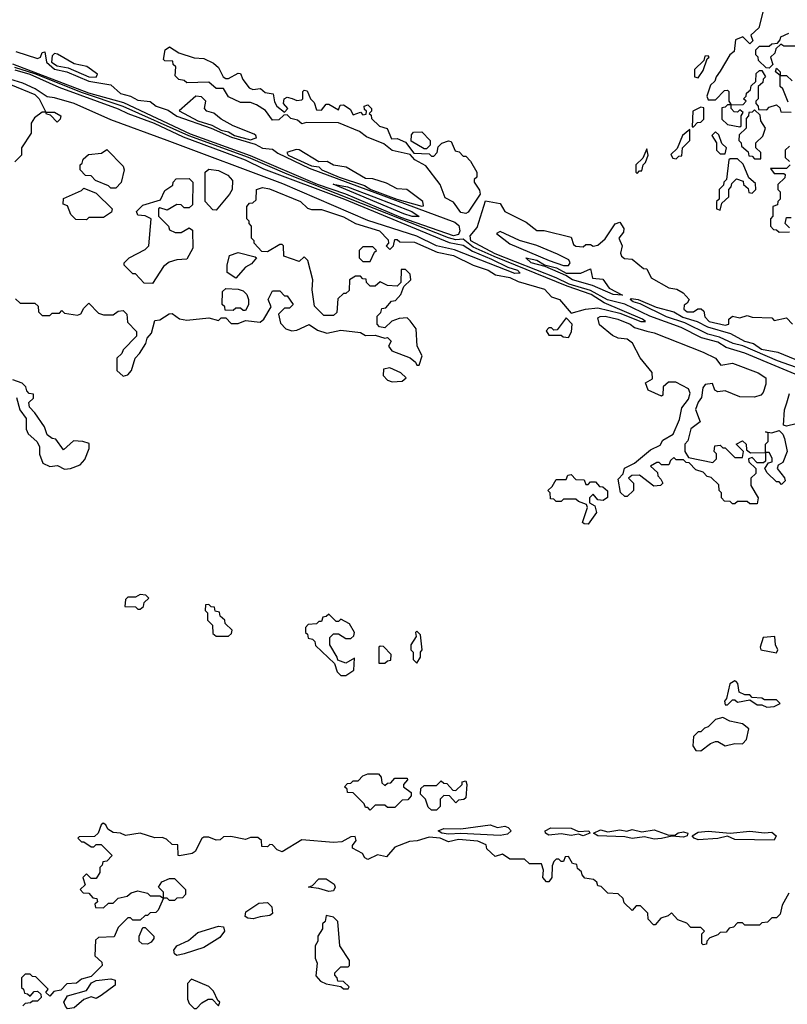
# Model space of a CAD drawing. Extents: x 2737310 to 2869991, y 870230 to 1012730.
# Tile 391 of 479: x 2755252 to 2758389, y 980487 to 984508. Entities that reach past the tile are written whole.
import ezdxf

# ---------------------------------------------------------------- set-up
doc = ezdxf.new("R2010")
doc.units = 0

msp = doc.modelspace()

# ---------------------------------------------------------------- linework, layer by layer
at = {"layer": '0CON02XD'}
for points in [[(2758292.5, 984555), (2758272.5, 984475), (2758240, 984445), (2758248.3, 984421.7), (2758235, 984410), (2758207.5, 984437.5), (2758177.5, 984425), (2758171.7, 984378.3), (2758153.3, 984365), (2758115, 984297.5), (2758097.5, 984275), (2758092.5, 984257.5), (2758075, 984240), (2758060, 984195), (2758065, 984180), (2758095, 984180), (2758131.7, 984218.3), (2758145, 984220), (2758150, 984215), (2758150, 984175), (2758160, 984160), (2758208.3, 984161.7), (2758220, 984175), (2758210, 984185), (2758220, 984195), (2758221.7, 984208.3), (2758238.3, 984221.7), (2758241.7, 984238.3), (2758260, 984255), (2758261.7, 984288.3), (2758275, 984300), (2758285, 984300), (2758300, 984275), (2758290, 984265), (2758288.3, 984251.7), (2758270, 984235), (2758270, 984185), (2758260, 984175), (2758260, 984165), (2758270, 984155), (2758271.7, 984141.7), (2758305, 984140), (2758315, 984150), (2758345, 984160), (2758358.3, 984148.3), (2758361.7, 984131.7), (2758405, 984130)], [(2758425, 984400), (2758375, 984400), (2758361.7, 984408.3), (2758341.7, 984388.3), (2758338.3, 984371.7), (2758320, 984355), (2758330, 984325), (2758315, 984310), (2758301.7, 984311.7), (2758271.7, 984341.7), (2758270, 984355), (2758260, 984365), (2758260, 984385), (2758275, 984400), (2758315, 984400), (2758325, 984410), (2758348.3, 984411.7), (2758360, 984425), (2758361.7, 984438.3), (2758395, 984453.3)], [(2755237.4, 984377.4), (2755325, 984350), (2755338, 984355), (2755345, 984373.3), (2755355, 984376.7), (2755362.7, 984335), (2755395, 984305.4), (2755445, 984295.3), (2755535, 984256.2), (2755625, 984241.8), (2755665, 984206.7), (2755705, 984195.5), (2755735, 984179.6), (2755785, 984174.2), (2755810, 984155), (2755858.5, 984138.5), (2755895, 984114), (2756035, 984065.3), (2756118.1, 984028.1), (2756215, 983999.2), (2756245, 983983.2), (2756285, 983978.6), (2756307, 983963), (2756435, 983901.6), (2757030.8, 983680.8), (2757047.1, 983667.1), (2757051.1, 983645), (2757045, 983630), (2757025, 983624.6)], [(2755565, 984273.3), (2755570, 984285), (2755527, 984317), (2755475, 984327.5), (2755407, 984367), (2755395, 984370), (2755385, 984360), (2755383.1, 984335), (2755405, 984318.9), (2755450.8, 984310.8), (2755535, 984274.4), (2755565, 984273.3)], [(2757075, 983716.2), (2757055, 983720), (2757025, 983762.5), (2756990.7, 983780.7), (2756970, 983835), (2756911.7, 983911.7), (2756867.5, 983935), (2756847.5, 983957.5), (2756775, 983973.8), (2756740.7, 984000.7), (2756669.3, 984029.3), (2756640.7, 984050.7), (2756555, 984086.7), (2756425, 984087.5), (2756405, 984082.5), (2756387, 984097), (2756360, 984105), (2756345, 984120), (2756331.7, 984118.3), (2756311.7, 984098.3), (2756285, 984097.5), (2756256.4, 984136.4), (2756220.7, 984160.7), (2756195, 984170), (2756155, 984170), (2756105, 984193.3), (2756085, 984227.5), (2756055, 984227.5), (2756025, 984252.5), (2755935, 984250), (2755925, 984260), (2755903, 984263), (2755888.3, 984278.3), (2755890, 984315), (2755880, 984325), (2755878.3, 984338.3), (2755845, 984340), (2755840, 984345), (2755847.5, 984385), (2755865, 984397.5), (2755903, 984373), (2755965, 984352.5), (2756005, 984350), (2756045, 984330), (2756065, 984312.5), (2756084, 984274), (2756095, 984267.5), (2756105, 984267.5), (2756145, 984290), (2756155, 984287.5), (2756163.9, 984263.9), (2756190, 984230), (2756205, 984222.5), (2756237, 984227), (2756255, 984210), (2756287.5, 984205), (2756293, 984173), (2756303.3, 984155), (2756335, 984130), (2756347.5, 984145), (2756330, 984165), (2756332.5, 984185), (2756345, 984191.2), (2756366.2, 984186.2), (2756385, 984177.5), (2756405, 984180), (2756410, 984185), (2756410, 984215), (2756415, 984220), (2756427, 984217), (2756440, 984185), (2756455, 984170), (2756465, 984140), (2756485, 984138.8), (2756505, 984162.5), (2756515, 984163.3), (2756555, 984140), (2756561.7, 984158.3), (2756575, 984160), (2756603, 984143), (2756615, 984120), (2756645, 984130), (2756655, 984120), (2756668.3, 984121.7), (2756670, 984135), (2756661.7, 984141.7), (2756660, 984155), (2756675, 984160), (2756690, 984145), (2756690, 984135), (2756680, 984125), (2756688.3, 984118.3), (2756690, 984105), (2756723, 984073), (2756753.3, 984063.3), (2756771.2, 984021.2), (2756795, 984023.3), (2756828.3, 984008.3), (2756862.5, 983962.5), (2756925, 983960), (2756935, 983950), (2756945, 983950), (2756957.5, 983965), (2756961.7, 983988.3), (2756977, 984003), (2757005, 984012.5), (2757015, 984010), (2757031.7, 983971.7), (2757048.3, 983968.3), (2757065, 983950), (2757075, 983950), (2757095, 983930), (2757120, 983885), (2757120, 983865), (2757110, 983855), (2757110, 983845), (2757131.7, 983811.7), (2757133.8, 983795), (2757085, 983722), (2757075, 983716.2)], [(2757025, 983624.6), (2756809.6, 983699.6), (2756585, 983794.8), (2756468.9, 983835), (2756195, 983951.9), (2755950.2, 984040.2), (2755678.1, 984168.1), (2755535, 984208.5), (2755225, 984326.5)], [(2758025, 984270), (2758045, 984300), (2758061.7, 984348.3), (2758070, 984355), (2758065, 984360), (2758051.7, 984358.3), (2758048.3, 984341.7), (2758010, 984305), (2758010, 984275), (2758025, 984270)], [(2755232.5, 984302.5), (2755294.2, 984285), (2755412.5, 984232.5), (2755655, 984144.4), (2755694.6, 984124.6), (2755802, 984085), (2755920.1, 984030.1), (2756173.3, 983935), (2756248.8, 983898.8), (2756580, 983775), (2757007.4, 983597.4), (2757065, 983587.1), (2757102.1, 983562.1), (2757180.5, 983529.5), (2757247, 983497), (2757286.7, 983485), (2757297, 983473), (2757275, 983471.4), (2757028.6, 983568.6), (2756955, 983584.4), (2756875, 983624.4), (2756675, 983687.8), (2756327.6, 983837.6), (2755855, 984014.3), (2755625, 984098.6), (2755475.5, 984165.5), (2755395, 984189.4), (2755365, 984192.5), (2755316.2, 984226.2), (2755265, 984248.5), (2755195, 984271.1)], [(2755235, 983367.5), (2755255, 983350), (2755315, 983350), (2755328.3, 983338.3), (2755330, 983315), (2755345, 983300), (2755375, 983300), (2755385, 983310), (2755415, 983310), (2755425, 983320), (2755435, 983310), (2755489.3, 983300.7), (2755503, 983307), (2755515, 983330), (2755535, 983350), (2755575, 983310), (2755595, 983302.5), (2755635, 983302.5), (2755655, 983317.5), (2755675, 983320), (2755690, 983305), (2755693, 983273), (2755730, 983235), (2755730, 983215), (2755675, 983160), (2755670, 983145), (2755650, 983125), (2755650, 983075), (2755675, 983052.5), (2755695, 983057.5), (2755710, 983075), (2755723.9, 983126.1), (2755742.5, 983145), (2755767.5, 983185), (2755773, 983207), (2755791.7, 983228.3), (2755805, 983280), (2755825, 983282.5), (2755863, 983307), (2755875, 983307.5), (2755905, 983286.7), (2755935, 983281.2), (2756025, 983290), (2756065, 983280), (2756075, 983290), (2756095, 983290), (2756117, 983267), (2756145, 983266.7), (2756175, 983280), (2756235, 983272.5), (2756250, 983285), (2756280, 983335), (2756267.5, 983365), (2756285, 983400), (2756315, 983400), (2756335, 983380), (2756345, 983380), (2756370, 983345), (2756355, 983330), (2756335, 983330), (2756310, 983305), (2756318.3, 983268.3), (2756340, 983245), (2756365, 983236.7), (2756385, 983240), (2756435, 983262.5), (2756469.3, 983239.3), (2756507, 983227), (2756565, 983240), (2756645, 983230), (2756665, 983217.5), (2756705, 983220), (2756745, 983207.5), (2756755, 983210), (2756770, 983195), (2756760, 983175), (2756772.5, 983155), (2756847.3, 983127.3), (2756869.7, 983109.7), (2756875, 983097.5), (2756885, 983097.5), (2756897.5, 983135), (2756876.7, 983175), (2756872.5, 983245), (2756848.3, 983278.3), (2756835, 983290), (2756803, 983287), (2756773, 983277), (2756745, 983250), (2756723, 983253), (2756712.5, 983265), (2756713, 983297), (2756728.3, 983311.7), (2756731.7, 983328.3), (2756748.3, 983331.7), (2756771.7, 983358.3), (2756788.3, 983361.7), (2756810, 983385), (2756821.7, 983418.3), (2756850, 983445), (2756848.3, 983468.3), (2756828.3, 983488.3), (2756811.7, 983488.3), (2756810, 983435), (2756795, 983420), (2756755, 983422.5), (2756725, 983437.5), (2756705, 983420), (2756685, 983420), (2756670, 983435), (2756668.3, 983448.3), (2756655, 983450), (2756645, 983460), (2756625, 983460), (2756600, 983445), (2756598.3, 983401.7), (2756585, 983390), (2756575, 983390), (2756551.7, 983368.3), (2756548.3, 983311.7), (2756535, 983300), (2756495, 983300), (2756457.5, 983337.5), (2756447.5, 983405), (2756450, 983445), (2756430, 983525), (2756415, 983540), (2756395, 983520), (2756331.7, 983541.7), (2756330, 983585), (2756325, 983590), (2756315, 983590), (2756265, 983560), (2756241.7, 983561.7), (2756210, 983595), (2756210, 983605), (2756200, 983615), (2756200, 983665), (2756190, 983675), (2756190, 983685), (2756180, 983695), (2756180, 983745), (2756191.7, 983758.3), (2756205, 983760), (2756218.3, 983771.7), (2756220, 983815), (2756245, 983822.5), (2756273.3, 983816.7), (2756400, 983765), (2756428.3, 983738.3), (2756445, 983732.5), (2756485, 983733.3), (2756575, 983703.3), (2756625, 983676.2), (2756722.5, 983645), (2756758.3, 983608.3), (2756760, 983595), (2756750, 983585), (2756765, 983570), (2756780, 983585), (2756785, 983610), (2756795, 983610), (2756805, 983600), (2756865, 983598.8), (2756958.7, 983558.7), (2757025.4, 983545.4), (2757105, 983506), (2757166.7, 983485), (2757195.9, 983465.9), (2757255, 983455.6), (2757289.1, 983439.1), (2757397.2, 983407.2), (2757425.8, 983375.8), (2757457.5, 983365), (2757505, 983310), (2757564.1, 983325.9), (2757615, 983331.4), (2757705, 983308.8), (2757790, 983275), (2757810, 983275), (2757797.5, 983285), (2757640.9, 983350.9), (2757588, 983385), (2757489.1, 983419.1), (2757191, 983541), (2757105, 983579.2), (2757065, 983611.9), (2757035, 983609.2), (2757005, 983616.7), (2756345, 983877.4), (2756187.1, 983945), (2755943.3, 984033.3), (2755675, 984153.1), (2755508.6, 984208.6), (2755315, 984287), (2755232.9, 984312.9)], [(2758391.7, 984171.7), (2758370, 984225), (2758360, 984235), (2758360, 984280), (2758340, 984295), (2758345, 984310), (2758360, 984295), (2758360, 984280), (2758385, 984280), (2758408.3, 984258.3)], [(2755215, 984243.3), (2755315, 984202.5), (2755332.5, 984185), (2755360, 984130), (2755395, 984130), (2755420, 984115), (2755418.3, 984101.7), (2755405, 984090), (2755378.3, 984118.3), (2755361.7, 984121.7), (2755360, 984130), (2755345, 984130), (2755313, 984107), (2755300, 984085), (2755300, 984045), (2755260, 983985), (2755260, 983955), (2755233, 983927)], [(2756195, 984017.1), (2756215, 984023.8), (2756220, 984025), (2756217.5, 984035), (2756210.7, 984040.7), (2756124.2, 984074.2), (2756075, 984101.2), (2756046.1, 984126.1), (2756017.5, 984135), (2756007.5, 984145), (2756013.3, 984175), (2755995, 984193.3), (2755972.5, 984195), (2755903.8, 984136.2), (2755980, 984095), (2756037.3, 984077.3), (2756075, 984056.5), (2756105, 984050.6), (2756130, 984035), (2756195, 984017.1)], [(2758005, 984070), (2758021.7, 984088.3), (2758035, 984090), (2758048.3, 984101.7), (2758048.3, 984148.3), (2758035, 984150), (2758002.5, 984135), (2758000, 984070), (2758005, 984070)], [(2758195, 984070), (2758200, 984075), (2758200, 984115), (2758208.3, 984128.3), (2758195, 984140), (2758185, 984130), (2758171.7, 984131.7), (2758160, 984145), (2758160, 984160), (2758145, 984160), (2758135, 984150), (2758121.7, 984148.3), (2758121.7, 984101.7), (2758145, 984080), (2758195, 984070)], [(2758280, 983940), (2758280, 983965), (2758260, 983985), (2758260, 984005), (2758288.3, 984031.7), (2758300, 984065), (2758280, 984095), (2758278.3, 984118.3), (2758255, 984140), (2758245, 984130), (2758231.7, 984128.3), (2758230, 984115), (2758220, 984105), (2758220, 984065), (2758191.7, 984038.3), (2758190, 984015), (2758200, 984005), (2758201.7, 983991.7), (2758228.3, 983968.3), (2758231.7, 983951.7), (2758245, 983950), (2758255, 983940), (2758275, 983940), (2758280, 983940)], [(2756915, 983980), (2756905, 983980), (2756851.7, 984011.7), (2756853, 984037), (2756861.7, 984048.3), (2756895, 984050), (2756930, 984015), (2756930, 983995), (2756915, 983980)], [(2757935, 983940), (2757945, 983950), (2757958.3, 983951.7), (2757960, 983985), (2757990, 984015), (2757990, 984060), (2757960, 984035), (2757938.3, 983981.7), (2757913, 983957), (2757921.7, 983941.7), (2757935, 983940)], [(2758135, 983960), (2758140, 983985), (2758121.7, 984001.7), (2758108.3, 984038.3), (2758095, 984050), (2758080, 984035), (2758100, 984005), (2758100, 983975), (2758115, 983960), (2758135, 983960)], [(2755645, 983820), (2755625, 983820), (2755615, 983830), (2755561.7, 983851.7), (2755545, 983870), (2755521.7, 983871.7), (2755500, 983895), (2755500, 983915), (2755508.3, 983921.7), (2755511.7, 983938.3), (2755533, 983957), (2755587, 983963), (2755608.3, 983978.3), (2755675, 983910), (2755680, 983895), (2755667, 983843), (2755645, 983820)], [(2756895, 983746.7), (2756901.7, 983748.3), (2756900, 983765), (2756833.9, 983813.9), (2756795, 983816.7), (2756750.5, 983840.5), (2756695, 983858), (2756665, 983858.8), (2756586, 983906), (2756535, 983913.8), (2756508.3, 983928.3), (2756475, 983927.5), (2756395, 983976.2), (2756381.7, 983978.3), (2756343.8, 983965), (2756348.8, 983955), (2756370, 983945), (2756445, 983910.9), (2756475, 983907.5), (2756487.5, 983895), (2756557.5, 983865), (2756661.3, 983831.3), (2756687.8, 983815), (2756792.9, 983775), (2756895, 983746.7)], [(2757775, 983880), (2757785, 983890), (2757795, 983890), (2757800, 983915), (2757810, 983925), (2757820, 983955), (2757815, 983980), (2757798.3, 983941.7), (2757770, 983915), (2757770, 983885), (2757775, 983880)], [(2758398.3, 983991.7), (2758380, 983975), (2758380, 983945), (2758398.3, 983928.3)], [(2758115, 983730), (2758121.7, 983758.3), (2758150, 983785), (2758150, 983815), (2758160, 983825), (2758161.7, 983838.3), (2758181.7, 983858.3), (2758208.3, 983848.3), (2758210, 983835), (2758228.3, 983818.3), (2758231.7, 983801.7), (2758245, 983800), (2758260, 983815), (2758258.3, 983838.3), (2758231.7, 983861.7), (2758208.3, 983918.3), (2758185, 983940), (2758155, 983940), (2758150, 983935), (2758140, 983855), (2758130, 983845), (2758128.3, 983831.7), (2758110, 983815), (2758110, 983775), (2758100, 983765), (2758100, 983735), (2758115, 983730)], [(2756055, 983730), (2756041.7, 983731.7), (2756010, 983765), (2756010, 983885), (2756025, 983897.5), (2756065, 983892.5), (2756103, 983873), (2756121.7, 983851.7), (2756120, 983815), (2756110, 983795), (2756055, 983730)], [(2758400, 983915), (2758385, 983900), (2758320, 983900), (2758335, 983880), (2758375, 983880), (2758380, 983875), (2758378.3, 983861.7), (2758350, 983835), (2758350, 983815), (2758360, 983805), (2758360, 983775), (2758350, 983765), (2758348.3, 983751.7), (2758330, 983745), (2758330, 983705), (2758320, 983695), (2758320, 983665), (2758331.7, 983651.7), (2758345, 983650), (2758355, 983640), (2758398.3, 983641.7)], [(2755795, 983430), (2755761.7, 983431.7), (2755725, 983470), (2755715, 983470), (2755680, 983505), (2755680, 983515), (2755700, 983535), (2755765, 983570), (2755780, 983585), (2755790, 983695), (2755765, 983707.5), (2755735, 983710), (2755730, 983725), (2755755, 983750), (2755828.3, 983771.7), (2755845, 983810), (2755878.3, 983831.7), (2755880, 983845), (2755891.7, 983858.3), (2755945, 983860), (2755960, 983845), (2755958.3, 983751.7), (2755945, 983740), (2755925, 983740), (2755911.7, 983751.7), (2755895, 983752.5), (2755855, 983730), (2755825, 983740), (2755820, 983735), (2755820, 983705), (2755860, 983665), (2755865, 983650), (2755888.3, 983638.3), (2755911.7, 983638.3), (2755945, 983657.5), (2755958.3, 983648.3), (2755960, 983575), (2755935, 983530), (2755895, 983527.5), (2755863, 983517), (2755840, 983500), (2755795, 983430)], [(2755525, 983690), (2755481.7, 983691.7), (2755461.7, 983711.7), (2755448.3, 983748.3), (2755430, 983755), (2755431.7, 983778.3), (2755505, 983810), (2755515, 983820), (2755565, 983800), (2755630, 983735), (2755628.3, 983721.7), (2755595, 983700), (2755535, 983700), (2755525, 983690)], [(2756885, 983703.8), (2756856.2, 983703.8), (2756822.5, 983715), (2756533.3, 983836.7), (2756591.2, 983825), (2756699.2, 983785), (2756854, 983725), (2756885, 983703.8)], [(2758512.4, 983022.4), (2758215, 983145.3), (2758139.2, 983169.2), (2758105, 983190.8), (2758038.3, 983208.3), (2757955, 983251.1), (2757826.9, 983296.9), (2757725, 983346.1), (2757653.7, 983363.7), (2757585, 983401.3), (2757497.8, 983427.8), (2757445, 983454.1), (2757195, 983551.2), (2757095.6, 983605), (2757093.3, 983625), (2757121.4, 983658.6), (2757155, 983767.5), (2757215, 983757.5), (2757234, 983724), (2757321.2, 983681.2), (2757365, 983646.7), (2757395, 983646.7), (2757505, 983620), (2757515, 983590), (2757525, 983582.5), (2757555, 983580), (2757565, 983590), (2757585, 983590), (2757595, 983582.5), (2757615, 983587.5), (2757645, 983612.5), (2757685.6, 983674.4), (2757705, 983680.8), (2757721.1, 983655), (2757719.3, 983640.7), (2757700, 983615), (2757714, 983585), (2757707.5, 983555), (2757711.7, 983541.7), (2757723, 983533), (2757755, 983530), (2757801.7, 983491.7), (2757815, 983490), (2757833, 983453), (2757905, 983412.5), (2757937, 983407), (2757963, 983393), (2757987.5, 983365), (2757980, 983350), (2757967.5, 983342.5), (2757966.2, 983325), (2757980, 983315), (2758005, 983314.3), (2758023, 983327), (2758037, 983327), (2758047, 983317), (2758051.2, 983295), (2758070, 983275), (2758135, 983260), (2758150, 983265), (2758150, 983285), (2758165, 983297.5), (2758195, 983290), (2758225, 983300), (2758245, 983292.5), (2758325, 983290), (2758335, 983280), (2758385, 983290), (2758410, 983265)], [(2758398.3, 983658.3), (2758380, 983675), (2758385, 983700), (2758405, 983700)], [(2757475, 983503.7), (2757495, 983503.8), (2757501.5, 983515), (2757496.7, 983526.7), (2757450.3, 983550.3), (2757365, 983585.8), (2757295, 983605.8), (2757215, 983642.5), (2757200, 983635), (2757255, 983592.5), (2757415.7, 983525), (2757475, 983503.7)], [(2756685, 983520), (2756701.7, 983558.3), (2756710, 983565), (2756695, 983580), (2756655, 983580), (2756640, 983565), (2756640, 983535), (2756655, 983520), (2756685, 983520)], [(2756135, 983452.5), (2756100, 983475), (2756100, 983505), (2756110, 983545), (2756145, 983557.5), (2756215, 983540), (2756220, 983535), (2756199.3, 983510.7), (2756175, 983497.5), (2756135, 983452.5)], [(2757715, 983383.3), (2757677.5, 983385), (2757592.9, 983422.9), (2757510.8, 983445), (2757483.8, 983463.8), (2757399.4, 983499.4), (2757342, 983515), (2757320, 983535), (2757365, 983525.3), (2757397.3, 983507.3), (2757445.8, 983495), (2757485, 983472.5), (2757545, 983472.5), (2757585, 983490), (2757592.7, 983452.7), (2757635, 983448.5), (2757661.4, 983411.4), (2757715, 983383.3)], [(2756175, 983320), (2756165, 983320), (2756155, 983330), (2756135, 983330), (2756125, 983320), (2756091.7, 983321.7), (2756090, 983335), (2756080, 983345), (2756081.7, 983398.3), (2756095, 983410), (2756145, 983407.5), (2756165, 983400), (2756180, 983385), (2756187.5, 983365), (2756187, 983343), (2756175, 983320)], [(2758449.9, 983079.9), (2758349.2, 983115), (2758206.4, 983176.4), (2758168, 983185), (2758111.4, 983211.4), (2758063.9, 983223.9), (2757969.4, 983269.4), (2757895, 983294.2), (2757787.5, 983347.5), (2757758.8, 983355), (2757746.7, 983365), (2757750.8, 983369.2), (2757780, 983365), (2757853.2, 983333.2), (2757925.2, 983315.2), (2757962.5, 983292.5), (2758020, 983275), (2758062.9, 983252.9), (2758156.1, 983226.1), (2758214.5, 983194.5), (2758250.8, 983185), (2758282.6, 983162.6), (2758349.5, 983149.5), (2758604.2, 983045)], [(2757495, 983210), (2757507, 983233), (2757510, 983265), (2757485, 983290), (2757448.3, 983241.7), (2757435, 983240), (2757425, 983250), (2757415, 983250), (2757403, 983237), (2757415, 983220), (2757465, 983220), (2757473, 983213), (2757495, 983210)], [(2758265, 982530), (2758235, 982530), (2758225, 982540), (2758185, 982540), (2758175, 982530), (2758165, 982530), (2758155, 982540), (2758131.7, 982541.7), (2758120, 982555), (2758120, 982575), (2758110, 982585), (2758108.3, 982608.3), (2758078.3, 982638.3), (2758061.7, 982641.7), (2758045, 982660), (2758015, 982670), (2757988.3, 982698.3), (2757975, 982700), (2757965, 982710), (2757935, 982710), (2757925, 982720), (2757911.7, 982708.3), (2757905, 982690), (2757875, 982690), (2757865, 982700), (2757855, 982700), (2757830, 982685), (2757858.3, 982658.3), (2757860, 982645), (2757871.7, 982631.7), (2757880, 982615), (2757870, 982605), (2757843, 982603), (2757785, 982647.5), (2757753.6, 982646.4), (2757740, 982635), (2757760, 982615), (2757760, 982585), (2757735, 982560), (2757725, 982560), (2757707.5, 982577.5), (2757698.3, 982631.7), (2757717.5, 982652.5), (2757723.8, 982676.2), (2757765, 982696.7), (2757829.3, 982750.7), (2757869.3, 982770.7), (2757880, 982790), (2757922.5, 982815), (2757948, 982875), (2757957.5, 982922.5), (2757985, 982957.5), (2757992.5, 982982.5), (2757985, 983000), (2757933, 983027), (2757903, 983027), (2757881.7, 983008.3), (2757880, 982975), (2757875, 982970), (2757820, 982995), (2757810, 983025), (2757838.3, 983041.7), (2757837, 983067), (2757787, 983127), (2757756.2, 983186.2), (2757735, 983202.5), (2757697, 983207), (2757675, 983217.5), (2757621.7, 983261.7), (2757615, 983290), (2757623.6, 983296.4), (2757645, 983297.5), (2757696.7, 983285), (2757746.2, 983265), (2757765, 983251.2), (2757815, 983235.6), (2757845, 983229.4), (2758045, 983150), (2758095, 983125.8), (2758116.7, 983096.7), (2758165, 983105.7), (2758270, 983065), (2758301.2, 983045), (2758301.2, 983018.8), (2758290, 982985), (2758280, 982975), (2758255, 982966.7), (2758195, 982967.5), (2758135, 982992.5), (2758105, 982987.5), (2758092.5, 982995), (2758082.5, 983022.5), (2758052.5, 983017.5), (2758043.3, 983005), (2758038.8, 982965), (2758024.3, 982945.7), (2758014.1, 982915.9), (2758032.5, 982865), (2757995, 982837.5), (2757981.7, 982788.3), (2757970, 982775), (2757970, 982745), (2757985, 982720), (2758085, 982700), (2758100, 982715), (2758100, 982735), (2758090, 982745), (2758093, 982767), (2758115, 982770), (2758125, 982760), (2758135, 982760), (2758175, 982720), (2758205, 982720), (2758210, 982745), (2758180, 982775), (2758205, 982787.5), (2758220, 982775), (2758221.7, 982751.7), (2758238.3, 982738.3), (2758300, 982740), (2758300, 982775), (2758310, 982785), (2758310, 982820), (2758300, 982825), (2758325, 982820), (2758355, 982830), (2758370, 982815), (2758377, 982797), (2758387.5, 982745), (2758370, 982700), (2758351.7, 982688.3), (2758347.5, 982675), (2758377, 982637), (2758380, 982625), (2758365, 982610), (2758355, 982620), (2758345, 982620), (2758307, 982657), (2758297.5, 982675), (2758311.7, 982698.3), (2758327.5, 982702.5), (2758327, 982717), (2758315, 982740), (2758300, 982740), (2758300, 982705), (2758291.7, 982698.3), (2758265, 982697.5), (2758245, 982720), (2758230, 982715), (2758231.7, 982701.7), (2758260, 982675), (2758260, 982655), (2758240, 982635), (2758240, 982605), (2758270, 982555), (2758265, 982530)], [(2756775, 983029.2), (2756815, 983032), (2756831.2, 983045), (2756810, 983065), (2756765, 983085.7), (2756739.3, 983080.7), (2756738, 983055), (2756755, 983036), (2756775, 983029.2)], [(2755240, 982965), (2755253.3, 982915), (2755278.9, 982878.9), (2755278.8, 982835), (2755287, 982817), (2755322, 982785), (2755334, 982765), (2755333.9, 982733.9), (2755346.7, 982696.7), (2755375, 982682.5), (2755407, 982687), (2755435, 982672.5), (2755460, 982675), (2755499.7, 982690.3), (2755518.3, 982711.7), (2755536.4, 982756.4), (2755536.7, 982776.7), (2755510, 982785), (2755472, 982788), (2755431.7, 982751.7), (2755400, 982795), (2755385, 982797.5), (2755365, 982812.5), (2755353.3, 982845), (2755315, 982902.5), (2755292.5, 982925), (2755290, 982945), (2755308.3, 982961.7), (2755308.3, 982978.3), (2755291.7, 982981.7), (2755281.7, 982991.7), (2755278.3, 983008.3), (2755263, 983023), (2755225, 983036.7)], [(2758425, 982857.5), (2758385, 982847.5), (2758372.5, 982852.5), (2758376.7, 982915), (2758386.2, 982943.8), (2758398.3, 982981.7)], [(2757575, 982447.5), (2757558.3, 982448.3), (2757552.5, 982455), (2757572.5, 982515), (2757568.3, 982528.3), (2757535, 982540), (2757525, 982550), (2757475, 982550), (2757465, 982540), (2757445, 982540), (2757435, 982550), (2757421.7, 982551.7), (2757420, 982575), (2757410, 982585), (2757428.3, 982601.7), (2757445, 982630), (2757485, 982630), (2757491.7, 982648.3), (2757505, 982650), (2757525, 982630), (2757558.3, 982628.3), (2757565, 982610), (2757575, 982610), (2757585, 982620), (2757605, 982620), (2757621.7, 982601.7), (2757635, 982600), (2757653.6, 982583.6), (2757653.8, 982556.2), (2757636.4, 982543.6), (2757615, 982547.5), (2757595, 982570), (2757580, 982555), (2757580, 982535), (2757603, 982523), (2757608.8, 982495), (2757575, 982447.5)], [(2755745, 982100), (2755758.3, 982111.7), (2755761.7, 982128.3), (2755780, 982145), (2755768.3, 982158.3), (2755745, 982160), (2755725, 982150), (2755695, 982150), (2755685, 982140), (2755681.7, 982111.7), (2755725, 982110), (2755735, 982100), (2755745, 982100)], [(2756105, 981990), (2756118.3, 982001.7), (2756120, 982015), (2756091.7, 982041.7), (2756090, 982055), (2756071.7, 982071.7), (2756068.3, 982088.3), (2756051.7, 982091.7), (2756048.3, 982108.3), (2756035, 982110), (2756025, 982120), (2756011.7, 982118.3), (2756010, 982095), (2756020, 982085), (2756020, 982055), (2756040, 982035), (2756041.7, 982001.7), (2756055, 981990), (2756105, 981990)], [(2756585, 981830), (2756618.3, 981851.7), (2756620, 981900), (2756585, 981880), (2756551.7, 981891.7), (2756550, 981905), (2756520, 981955), (2756520, 981985), (2756535, 982000), (2756555, 982000), (2756585, 981980), (2756605, 981980), (2756618.3, 981991.7), (2756620, 982005), (2756600, 982040), (2756565, 982060), (2756555, 982050), (2756545, 982050), (2756515, 982080), (2756505, 982070), (2756491.7, 982068.3), (2756485, 982050), (2756475, 982050), (2756465, 982040), (2756431.7, 982038.3), (2756420, 982025), (2756420, 982005), (2756428.3, 981998.3), (2756431.7, 981981.7), (2756448.3, 981978.3), (2756458.3, 981968.3), (2756461.7, 981951.7), (2756538.3, 981878.3), (2756550, 981845), (2756565, 981830), (2756585, 981830)], [(2756875, 981880), (2756890, 981905), (2756890, 981925), (2756897.5, 981935), (2756890, 981995), (2756875, 982010), (2756870, 982005), (2756871.7, 981988.3), (2756850, 981955), (2756850, 981935), (2756860, 981925), (2756860, 981895), (2756875, 981880)], [(2756745, 981880), (2756755, 981890), (2756768.3, 981891.7), (2756770, 981915), (2756738.3, 981948.3), (2756725, 981950), (2756720, 981945), (2756720, 981880), (2756745, 981880)], [(2758345, 981922.5), (2758350, 981935), (2758340, 981955), (2758338.3, 981988.3), (2758290, 981985), (2758277.5, 981945), (2758280, 981935), (2758345, 981922.5)], [(2758305, 981700), (2758335, 981702.5), (2758360, 981715), (2758345, 981730), (2758295, 981730), (2758285, 981737.5), (2758245, 981740), (2758235, 981750), (2758215, 981750), (2758191.7, 981761.7), (2758187, 981797), (2758180, 981805), (2758175, 981807.5), (2758153.3, 981795), (2758140, 981735), (2758132.5, 981725), (2758135, 981710), (2758145, 981710), (2758165, 981730), (2758175, 981730), (2758185, 981720), (2758235, 981730), (2758265, 981710), (2758285, 981710), (2758305, 981700)], [(2758035, 981522.5), (2758075, 981552.5), (2758095, 981560), (2758105, 981560), (2758135, 981542.5), (2758175, 981552.5), (2758205, 981550), (2758221.7, 981568.3), (2758231.7, 981611.7), (2758205, 981632.5), (2758153.6, 981643.6), (2758125, 981657.5), (2758095, 981650), (2758065, 981620), (2758050, 981615), (2758035, 981600), (2758025, 981600), (2758005, 981580), (2758002.3, 981542.3), (2758015, 981523.3), (2758035, 981522.5)], [(2756685, 981280), (2756675, 981290), (2756665, 981290), (2756660, 981305), (2756615, 981350), (2756591.7, 981351.7), (2756590, 981365), (2756580, 981375), (2756591.7, 981388.3), (2756605, 981390), (2756615, 981400), (2756635, 981400), (2756655, 981420), (2756675, 981427.5), (2756718.3, 981428.3), (2756730, 981415), (2756731.7, 981391.7), (2756745, 981380), (2756755, 981390), (2756768.3, 981391.7), (2756785, 981410), (2756835, 981410), (2756837, 981403), (2756820, 981385), (2756820, 981375), (2756851.7, 981351.7), (2756851.7, 981338.3), (2756838.3, 981321.7), (2756815, 981320), (2756785, 981290), (2756755, 981290), (2756745, 981300), (2756705, 981300), (2756685, 981280)], [(2756955, 981280), (2756935, 981280), (2756921.7, 981291.7), (2756910, 981325), (2756890, 981345), (2756891.7, 981368.3), (2756905, 981380), (2756955, 981380), (2756975, 981400), (2756985, 981390), (2756998.3, 981388.3), (2757021.7, 981361.7), (2757035, 981360), (2757060, 981385), (2757060, 981395), (2757075, 981400), (2757080, 981385), (2757075, 981330), (2757067, 981323), (2757045, 981320), (2757035, 981310), (2757008.3, 981338.3), (2756985, 981340), (2756970, 981325), (2756970, 981295), (2756955, 981280)], [(2758368.3, 980891.7), (2758360, 980855), (2758345, 980840), (2758325, 980840), (2758308.3, 980821.7), (2758285, 980820), (2758275, 980810), (2758215, 980810), (2758205, 980820), (2758185, 980820), (2758168.3, 980801.7), (2758151.7, 980798.3), (2758138.3, 980781.7), (2758115, 980780), (2758105, 980770), (2758071.7, 980758.3), (2758060, 980745), (2758058.3, 980731.7), (2758045, 980730), (2758040, 980735), (2758040, 980775), (2758050, 980785), (2758035, 980800), (2757995, 980800), (2757978.3, 980818.3), (2757941.7, 980831.7), (2757915, 980860), (2757901.7, 980848.3), (2757871.7, 980838.3), (2757848.3, 980811.7), (2757841.7, 980811.7), (2757820, 980835), (2757818.3, 980858.3), (2757788.3, 980888.3), (2757771.7, 980888.3), (2757755, 980870), (2757721.7, 980901.7), (2757718.3, 980918.3), (2757698.3, 980938.3), (2757655, 980940), (2757628.3, 980968.3), (2757615, 980970), (2757610, 980985), (2757597, 980997), (2757561.7, 981001.7), (2757550, 981015), (2757548.3, 981028.3), (2757531.7, 981041.7), (2757528.3, 981058.3), (2757511.7, 981061.7), (2757495, 981090), (2757481.7, 981088.3), (2757475, 981070), (2757465, 981070), (2757455, 981080), (2757445, 981080), (2757435, 981070), (2757428.3, 981051.7), (2757426.2, 981005), (2757415, 980987.5), (2757405, 980987.5), (2757390, 981005), (2757392.5, 981035), (2757385, 981060), (2757335, 981060), (2757315, 981080), (2757255, 981080), (2757225, 981100), (2757195, 981090), (2757161.7, 981121.7), (2757158.3, 981138.3), (2757125, 981152.5), (2757045, 981160), (2757005, 981150), (2756970, 981165), (2756925, 981169.2), (2756876.1, 981153.9), (2756845, 981152), (2756785, 981128.8), (2756751.7, 981088.3), (2756715, 981096.7), (2756675, 981077.5), (2756662.5, 981085), (2756653, 981103), (2756612.5, 981125), (2756612.5, 981135), (2756626.7, 981155), (2756622.5, 981172.5), (2756605, 981171.2), (2756569.3, 981150.7), (2756535, 981147.5), (2756405, 981158.8), (2756325, 981110), (2756305, 981117.5), (2756285, 981137.5), (2756275, 981140), (2756265, 981130), (2756241.7, 981131.7), (2756240, 981155), (2756225, 981167.5), (2756195, 981167.5), (2756175, 981160), (2756115, 981172.5), (2756085, 981170), (2756071.7, 981158.3), (2756055, 981157.5), (2756025, 981168.8), (2756005, 981168.8), (2755996.4, 981163.6), (2755969.3, 981110.7), (2755957, 981103), (2755905, 981092.5), (2755900, 981095), (2755898.3, 981138.3), (2755875, 981140), (2755851.7, 981161.7), (2755835, 981167.5), (2755805, 981166.7), (2755745, 981186.2), (2755685, 981176.7), (2755665, 981186.2), (2755635, 981188.8), (2755612.3, 981202.3), (2755605, 981220), (2755593, 981227), (2755585, 981220), (2755573.8, 981186.2), (2755558.3, 981171.7), (2755495, 981170), (2755490, 981165), (2755505, 981150), (2755515, 981150), (2755545, 981130), (2755555, 981130), (2755565, 981140), (2755585, 981140), (2755630, 981095), (2755608.3, 981071.7), (2755591.7, 981068.3), (2755590, 981055), (2755580, 981045), (2755580, 981025), (2755565, 981000), (2755545, 981000), (2755525, 981020), (2755510, 981005), (2755520, 980975), (2755500, 980955), (2755511.7, 980941.7), (2755535, 980940), (2755551.7, 980921.7), (2755568.3, 980918.3), (2755570, 980905), (2755560, 980895), (2755561.7, 980881.7), (2755595, 980880), (2755615, 980900), (2755635, 980900), (2755655, 980920), (2755691.7, 980928.3), (2755708.3, 980941.7), (2755735, 980950), (2755775, 980940), (2755785, 980930), (2755825, 980930), (2755840, 980920), (2755840, 980945), (2755820, 980965), (2755833.6, 980986.4), (2755865, 981000), (2755885, 981000), (2755930, 980955), (2755930, 980935), (2755918.3, 980921.7), (2755895, 980920), (2755885, 980910), (2755865, 980910), (2755855, 980920), (2755840, 980920), (2755818.3, 980871.7), (2755808.3, 980861.7), (2755785, 980860), (2755775, 980850), (2755765, 980850), (2755745, 980830), (2755715, 980830), (2755705, 980840), (2755695, 980840), (2755655, 980800), (2755638.3, 980761.7), (2755575, 980760), (2755561.7, 980748.3), (2755560, 980685), (2755588.3, 980658.3), (2755590, 980645), (2755545, 980600), (2755505, 980590), (2755485, 980572.5), (2755445, 980570), (2755420, 980545), (2755391.7, 980538.3), (2755375, 980520), (2755360, 980535), (2755368.3, 980548.3), (2755318.3, 980598.3), (2755305, 980600), (2755295, 980610), (2755275, 980610), (2755260, 980595), (2755260, 980555), (2755268.3, 980548.3), (2755271.7, 980531.7), (2755285, 980530), (2755295, 980520), (2755311.7, 980538.3), (2755325, 980540), (2755338.3, 980528.3), (2755340, 980515), (2755325, 980500), (2755305, 980500), (2755297, 980493), (2755275, 980490), (2755265, 980480)], [(2757215, 981175.7), (2757055, 981184.4), (2757005, 981181.1), (2756977.5, 981185), (2756962.5, 981195), (2756985, 981204), (2757055, 981203.3), (2757175, 981220), (2757205, 981208.8), (2757235, 981213.8), (2757248.3, 981208.3), (2757260, 981195), (2757245, 981181.4), (2757215, 981175.7)], [(2757555, 981174.3), (2757535, 981181.2), (2757505, 981175.7), (2757465, 981182.5), (2757415, 981177.5), (2757401.2, 981185), (2757400, 981195), (2757422.3, 981207.7), (2757505, 981206), (2757535, 981192.5), (2757577.5, 981195), (2757582.5, 981185), (2757555, 981174.3)], [(2757845, 981160.6), (2757805, 981170.8), (2757755, 981164.2), (2757725, 981171.2), (2757615, 981174.2), (2757597.5, 981185), (2757625, 981199.2), (2757655, 981191.2), (2757705, 981198.6), (2757733.6, 981193.6), (2757755, 981200), (2757795, 981191.2), (2757845, 981198.6), (2757905, 981177.5), (2757931.7, 981178.3), (2757942.7, 981187.3), (2757965, 981191.2), (2757982.5, 981185), (2757980, 981175), (2757965, 981168.8), (2757916.4, 981173.6), (2757875, 981164.2), (2757845, 981160.6)], [(2758335, 981156.7), (2758175, 981159.2), (2758145, 981173.3), (2758105, 981164.3), (2758025, 981158.8), (2758007.5, 981165), (2758000, 981175), (2758025, 981190), (2758065, 981194), (2758155, 981186.2), (2758235, 981194), (2758295, 981187.1), (2758325, 981190), (2758343.8, 981175), (2758335, 981156.7)], [(2756515, 980947.1), (2756475, 980960), (2756432.5, 980965), (2756448.3, 980971.7), (2756475, 980998.8), (2756505, 980998.8), (2756537.6, 980977.6), (2756540.8, 980965), (2756535, 980950), (2756515, 980947.1)], [(2758395, 980940), (2758368.3, 980891.7)], [(2756205.9, 980835.9), (2756185, 980838), (2756173.3, 980845), (2756176.2, 980865), (2756230, 980900), (2756265, 980902.9), (2756282.5, 980885), (2756285, 980857.5), (2756275, 980850), (2756235, 980844.2), (2756205.9, 980835.9)], [(2756595, 980550), (2756598.3, 980558.3), (2756575, 980580), (2756551.7, 980581.7), (2756550, 980595), (2756540, 980605), (2756540, 980615), (2756565, 980640), (2756595, 980640), (2756600, 980645), (2756600, 980665), (2756560, 980725), (2756552.5, 980825), (2756535, 980842.5), (2756505, 980850), (2756500, 980825), (2756490, 980815), (2756490, 980795), (2756470, 980765), (2756470, 980745), (2756460, 980725), (2756460, 980675), (2756467.5, 980655), (2756463, 980603), (2756481.7, 980581.7), (2756505, 980570), (2756565, 980560), (2756575, 980550), (2756595, 980550)], [(2755775, 980732.5), (2755753, 980733), (2755740, 980745), (2755740, 980765), (2755755, 980800), (2755765, 980800), (2755800, 980765), (2755800, 980755), (2755789.3, 980740.7), (2755775, 980732.5)], [(2755895, 980686.2), (2755885, 980693.3), (2755881.7, 980708.3), (2755894.4, 980725.6), (2755942.1, 980747.9), (2755980, 980780), (2756065, 980806), (2756085, 980802.5), (2756088.8, 980785), (2756070.7, 980759.3), (2756005, 980719.2), (2755925, 980692.9), (2755895, 980686.2)], [(2755448.3, 980468.3), (2755439.3, 980479.3), (2755433.3, 980495), (2755448.3, 980521.7), (2755525, 980542.5), (2755546.1, 980573.9), (2755565, 980583.3), (2755625, 980591.2), (2755642.5, 980585), (2755642.5, 980565), (2755585, 980522.5), (2755565, 980510), (2755545, 980517.5), (2755515, 980506.7), (2755475, 980472.5), (2755448.3, 980468.3)], [(2755975, 980470), (2755997, 980493), (2756023, 980507), (2756038.3, 980508.3), (2756065, 980480), (2756070, 980495), (2756061.7, 980501.7), (2756045, 980540), (2756025, 980560), (2755955, 980590), (2755938.3, 980571.7), (2755938.3, 980508.3), (2755945, 980490), (2755965, 980470), (2755975, 980470)]]:
    msp.add_lwpolyline(points, dxfattribs=at)

doc.saveas('drawing.dxf')
